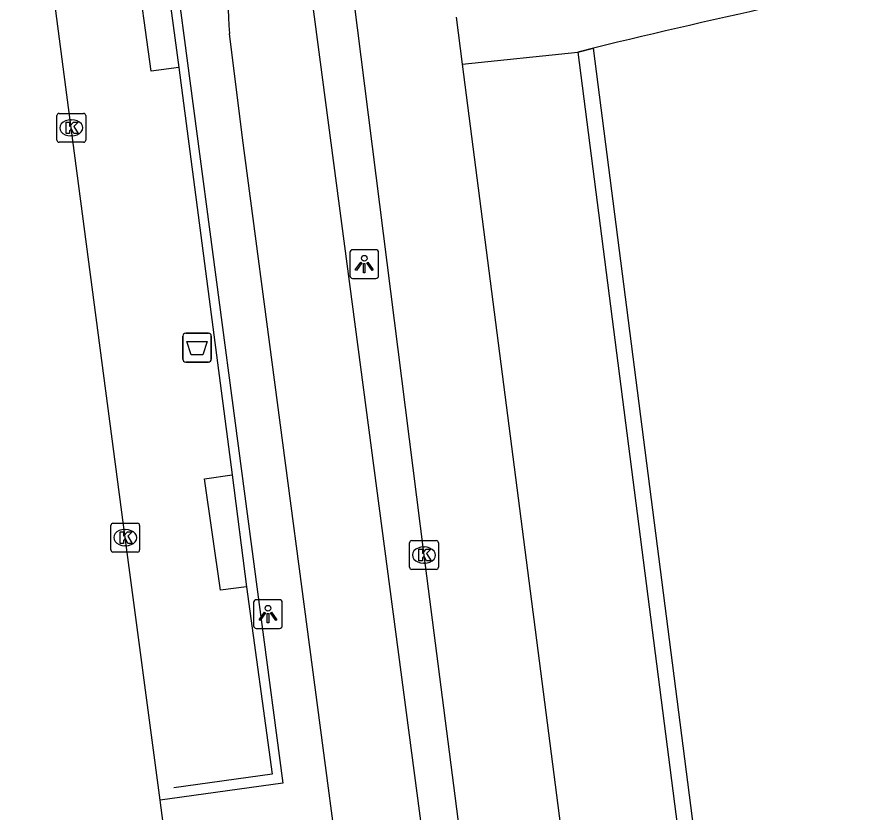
# Model space of a CAD drawing. Extents: x 161084 to 161928, y 385355 to 386522.
# Drawn here: x 161109.17 to 161138.98, y 386404.05 to 386431.66 of the extents above; entities that cross this region are included whole.
import ezdxf

# ---------------------------------------------------------------- set-up
doc = ezdxf.new("R2010")
doc.units = 0
for name, color, linetype in [('IMGEO_Afvalbak', 7, 'Continuous'), ('IMGEO_Fietspad_gesloten', 7, 'Continuous'), ('IMGEO_Hek', 7, 'Continuous'), ('IMGEO_Kolk', 7, 'Continuous'), ('IMGEO_Lichtpunt', 7, 'Continuous'), ('IMGEO_OVBaan_gesloten', 7, 'Continuous'), ('IMGEO_Pand', 7, 'Continuous'), ('IMGEO_Pand_overbouw', 7, 'Continuous'), ('IMGEO_Rijbaan_lokaal_open', 7, 'Continuous'), ('IMGEO_Voetpad_open', 7, 'Continuous')]:
    doc.layers.add(name, color=color, linetype=linetype)

msp = doc.modelspace()

# ---------------------------------------------------------------- linework, layer by layer
at = {"layer": 'IMGEO_Afvalbak'}
for p, q in [((161114.923, 386419.79), (161114.923, 386420.59)), ((161114.923, 386420.59), (161114.923, 386419.79)), ((161115.023, 386420.69), (161115.813, 386420.69)), ((161115.813, 386420.69), (161115.023, 386420.69)), ((161115.913, 386420.59), (161115.913, 386419.79)), ((161115.913, 386419.79), (161115.913, 386420.59)), ((161115.813, 386419.69), (161115.023, 386419.69)), ((161115.023, 386419.69), (161115.813, 386419.69))]:
    msp.add_line(p, q, dxfattribs=at)
msp.add_lwpolyline([(161115.066, 386420.404), (161115.77, 386420.404), (161115.621, 386419.934), (161115.215, 386419.934), (161115.066, 386420.404)], dxfattribs=at)
for centre, start, end in [((161115.023, 386420.59), 90, 180), ((161115.023, 386420.59), 90, 180), ((161115.813, 386420.59), 0, 90), ((161115.813, 386420.59), 360, 90), ((161115.023, 386419.79), 180, 270), ((161115.023, 386419.79), 180, 270), ((161115.813, 386419.79), 270, 0), ((161115.813, 386419.79), 270, 0)]:
    msp.add_arc(centre, 0.1, start, end, dxfattribs=at)
at = {"layer": 'IMGEO_Fietspad_gesloten'}
for points in [[(161119.403, 386432.293), (161123.705, 386399.75), (161125.848, 386383.298), (161126.343, 386377.415), (161126.838, 386369.756), (161127.306, 386364.878), (161128.999, 386351.716), (161133.208, 386319.879)], [(161130.244, 386319.488), (161126.026, 386351.491), (161124.802, 386360.782), (161124.084, 386367.159), (161123.805, 386370.259), (161123.435, 386376.272), (161123.185, 386379.592), (161122.883, 386382.795), (161120.645, 386399.915), (161116.997, 386427.466), (161116.541, 386431.094)]]:
    msp.add_lwpolyline(points, dxfattribs=at)
msp.add_arc((161144.439, 386433.113), 27.971, 166.2124, 184.1391, dxfattribs=at)
at = {"layer": 'IMGEO_Hek'}
for points in [[(161114.782, 386429.906), (161116.642, 386415.774)], [(161117.137, 386411.887), (161118.024, 386405.388), (161114.606, 386404.919)]]:
    msp.add_lwpolyline(points, dxfattribs=at)
at = {"layer": 'IMGEO_Kolk'}
for p, q in [((161110.626, 386428.316), (161111.478, 386428.316)), ((161110.551, 386427.39), (161110.551, 386428.242)), ((161111.039, 386428.096), (161111.064, 386428.096)), ((161111.552, 386428.242), (161111.552, 386427.39)), ((161111.062, 386427.536), (161111.037, 386427.536)), ((161111.478, 386427.316), (161110.626, 386427.316)), ((161112.424, 386413.171), (161112.424, 386414.023)), ((161112.499, 386414.097), (161113.351, 386414.097)), ((161113.425, 386414.023), (161113.425, 386413.171)), ((161112.912, 386413.877), (161112.937, 386413.877)), ((161122.794, 386412.567), (161122.794, 386413.419)), ((161122.869, 386413.493), (161123.721, 386413.493)), ((161123.795, 386413.419), (161123.795, 386412.567)), ((161113.351, 386413.097), (161112.499, 386413.097)), ((161112.935, 386413.317), (161112.91, 386413.317)), ((161123.282, 386413.273), (161123.307, 386413.273)), ((161123.721, 386412.493), (161122.869, 386412.493)), ((161123.305, 386412.713), (161123.28, 386412.713))]:
    msp.add_line(p, q, dxfattribs=at)
for points in [[(161110.626, 386428.316), (161111.478, 386428.316)], [(161110.551, 386427.39), (161110.551, 386428.242)], [(161110.872, 386428.016), (161110.995, 386428.016), (161110.995, 386427.865), (161111.125, 386428.016), (161111.289, 386428.016), (161111.143, 386427.865), (161111.296, 386427.616), (161111.144, 386427.616), (161111.059, 386427.78), (161110.995, 386427.713), (161110.995, 386427.616), (161110.872, 386427.616), (161110.872, 386428.016)], [(161111.552, 386428.242), (161111.552, 386427.39)], [(161111.478, 386427.316), (161110.626, 386427.316)], [(161112.424, 386413.171), (161112.424, 386414.023)], [(161112.499, 386414.097), (161113.351, 386414.097)], [(161113.425, 386414.023), (161113.425, 386413.171)], [(161112.745, 386413.797), (161112.868, 386413.797), (161112.868, 386413.646), (161112.998, 386413.797), (161113.162, 386413.797), (161113.016, 386413.646), (161113.169, 386413.397), (161113.017, 386413.397), (161112.932, 386413.561), (161112.868, 386413.494), (161112.868, 386413.397), (161112.745, 386413.397), (161112.745, 386413.797)], [(161122.794, 386412.567), (161122.794, 386413.419)], [(161122.869, 386413.493), (161123.721, 386413.493)], [(161123.795, 386413.419), (161123.795, 386412.567)], [(161113.351, 386413.097), (161112.499, 386413.097)], [(161123.115, 386413.193), (161123.238, 386413.193), (161123.238, 386413.042), (161123.368, 386413.193), (161123.532, 386413.193), (161123.386, 386413.042), (161123.539, 386412.793), (161123.387, 386412.793), (161123.302, 386412.957), (161123.238, 386412.89), (161123.238, 386412.793), (161123.115, 386412.793), (161123.115, 386413.193)], [(161123.721, 386412.493), (161122.869, 386412.493)]]:
    msp.add_lwpolyline(points, dxfattribs=at)
for centre, start, end in [((161110.628, 386428.24), 91.552, 178.448), ((161110.628, 386428.24), 91.552, 178.448), ((161111.476, 386428.24), 1.552, 88.448), ((161111.476, 386428.24), 1.552, 88.448), ((161110.628, 386427.392), 181.552, 268.448), ((161110.628, 386427.392), 181.552, 268.448), ((161111.476, 386427.392), 271.552, 358.448), ((161111.476, 386427.392), 271.552, 358.448), ((161112.501, 386414.021), 91.552, 178.448), ((161112.501, 386414.021), 91.552, 178.448), ((161113.349, 386414.021), 1.552, 88.448), ((161113.349, 386414.021), 1.552, 88.448), ((161122.871, 386413.417), 91.552, 178.448), ((161122.871, 386413.417), 91.552, 178.448), ((161123.719, 386413.417), 1.552, 88.448), ((161123.719, 386413.417), 1.552, 88.448), ((161112.501, 386413.173), 181.552, 268.448), ((161112.501, 386413.173), 181.552, 268.448), ((161113.349, 386413.173), 271.552, 358.448), ((161113.349, 386413.173), 271.552, 358.448), ((161122.871, 386412.569), 181.552, 268.448), ((161122.871, 386412.569), 181.552, 268.448), ((161123.719, 386412.569), 271.552, 358.448), ((161123.719, 386412.569), 271.552, 358.448)]:
    msp.add_arc(centre, 0.0765, start, end, dxfattribs=at)
for centre, major_axis, ratio, start_param, end_param in [((161111.038, 386427.816), (-0.387, 0.002), 0.722429, 4.712389, 7.853982), ((161111.063, 386427.816), (-0.39, 0.002), 0.717154, 1.570796, 4.712389), ((161112.911, 386413.597), (-0.387, 0.002), 0.722429, 4.712389, 7.853982), ((161112.936, 386413.597), (-0.39, 0.002), 0.717154, 1.570796, 4.712389), ((161123.281, 386412.993), (-0.387, 0.002), 0.722429, 4.712389, 7.853982), ((161123.306, 386412.993), (-0.39, 0.002), 0.717154, 1.570796, 4.712389)]:
    msp.add_ellipse(centre, major_axis=major_axis, ratio=ratio, start_param=start_param, end_param=end_param, dxfattribs=at)
at = {"layer": 'IMGEO_Lichtpunt'}
for p, q in [((161120.724, 386423.491), (161120.724, 386422.684)), ((161120.724, 386423.491), (161120.724, 386422.684)), ((161121.626, 386423.586), (161120.818, 386423.586)), ((161121.626, 386423.586), (161120.818, 386423.586)), ((161121.72, 386422.684), (161121.72, 386423.491)), ((161121.72, 386422.684), (161121.72, 386423.491)), ((161120.818, 386422.59), (161121.626, 386422.59)), ((161120.818, 386422.59), (161121.626, 386422.59)), ((161117.381, 386411.349), (161117.381, 386410.542)), ((161117.381, 386411.349), (161117.381, 386410.542)), ((161118.283, 386411.444), (161117.475, 386411.444)), ((161118.283, 386411.444), (161117.475, 386411.444)), ((161118.377, 386410.542), (161118.377, 386411.349)), ((161118.377, 386410.542), (161118.377, 386411.349)), ((161117.475, 386410.448), (161118.283, 386410.448)), ((161117.475, 386410.448), (161118.283, 386410.448))]:
    msp.add_line(p, q, dxfattribs=at)
for points in [[(161121.098, 386423.155), (161121.137, 386423.127), (161120.949, 386422.865), (161120.911, 386422.892), (161121.098, 386423.155)], [(161121.2, 386423.107), (161121.247, 386423.107), (161121.247, 386422.785), (161121.2, 386422.785), (161121.2, 386423.107)], [(161121.31, 386423.127), (161121.348, 386423.154), (161121.535, 386422.892), (161121.496, 386422.864), (161121.31, 386423.127)], [(161117.755, 386411.013), (161117.794, 386410.985), (161117.606, 386410.723), (161117.568, 386410.75), (161117.755, 386411.013)], [(161117.857, 386410.965), (161117.904, 386410.965), (161117.904, 386410.643), (161117.857, 386410.643), (161117.857, 386410.965)], [(161117.967, 386410.985), (161118.005, 386411.012), (161118.192, 386410.75), (161118.153, 386410.722), (161117.967, 386410.985)]]:
    msp.add_lwpolyline(points, dxfattribs=at)
for centre in [(161121.223, 386423.289), (161117.88, 386411.147)]:
    msp.add_circle(centre, 0.0994, dxfattribs=at)
for centre, start, end in [((161120.818, 386423.491), 90, 180), ((161120.818, 386423.491), 90, 180), ((161121.626, 386423.491), 0, 90), ((161121.626, 386423.491), 0, 90), ((161120.818, 386422.684), 180, 270), ((161120.818, 386422.684), 180, 270), ((161121.626, 386422.684), 270, 0), ((161121.626, 386422.684), 270, 360), ((161117.475, 386411.349), 90, 180), ((161117.475, 386411.349), 90, 180), ((161118.283, 386411.349), 0, 90), ((161118.283, 386411.349), 0, 90), ((161117.475, 386410.542), 180, 270), ((161117.475, 386410.542), 180, 270), ((161118.283, 386410.542), 270, 0), ((161118.283, 386410.542), 270, 360)]:
    msp.add_arc(centre, 0.0946, start, end, dxfattribs=at)
at = {"layer": 'IMGEO_OVBaan_gesloten'}
for points in [[(161114.138, 386404.484), (161112.925, 386413.597), (161111.052, 386427.816), (161109.466, 386439.912), (161109.391, 386441.15), (161109.288, 386444.374), (161109.174, 386447.398)], [(161125.434, 386318.836), (161124.483, 386325.989), (161121.922, 386345.27), (161119.124, 386366.588), (161116.899, 386383.439), (161114.806, 386399.344), (161114.138, 386404.484)]]:
    msp.add_lwpolyline(points, dxfattribs=at)
at = {"layer": 'IMGEO_Pand'}
msp.add_lwpolyline([(161135.997, 386377.572), (161129.181, 386430.581)], dxfattribs=at)
msp.add_arc((161204.745, 386118.946), 320.666, 101.18193, 103.6298, dxfattribs=at)
at = {"layer": 'IMGEO_Pand_overbouw'}
msp.add_lwpolyline([(161129.181, 386430.581), (161128.631, 386430.446), (161135.492, 386377.106), (161135.997, 386377.572)], close=True, dxfattribs=at)
at = {"layer": 'IMGEO_Rijbaan_lokaal_open'}
for points in [[(161131.448, 386349.726), (161130.82, 386354.615), (161123.295, 386412.993), (161120.865, 386432.304)], [(161124.408, 386431.655), (161124.618, 386430.025)], [(161124.618, 386430.025), (161134.5, 386353.481), (161134.921, 386350.17)]]:
    msp.add_lwpolyline(points, dxfattribs=at)
at = {"layer": 'IMGEO_Voetpad_open'}
for points in [[(161117.604, 386440.708), (161113.746, 386440.205), (161118.398, 386405.074), (161114.138, 386404.484)], [(161113.277, 386433.731), (161114.249, 386433.861), (161114.782, 386429.906), (161113.826, 386429.781), (161113.277, 386433.731)], [(161124.618, 386430.025), (161128.631, 386430.446), (161129.181, 386430.581)], [(161116.642, 386415.774), (161117.137, 386411.887), (161116.227, 386411.771), (161115.675, 386415.64), (161116.642, 386415.774)]]:
    msp.add_lwpolyline(points, dxfattribs=at)

doc.saveas('drawing.dxf')
